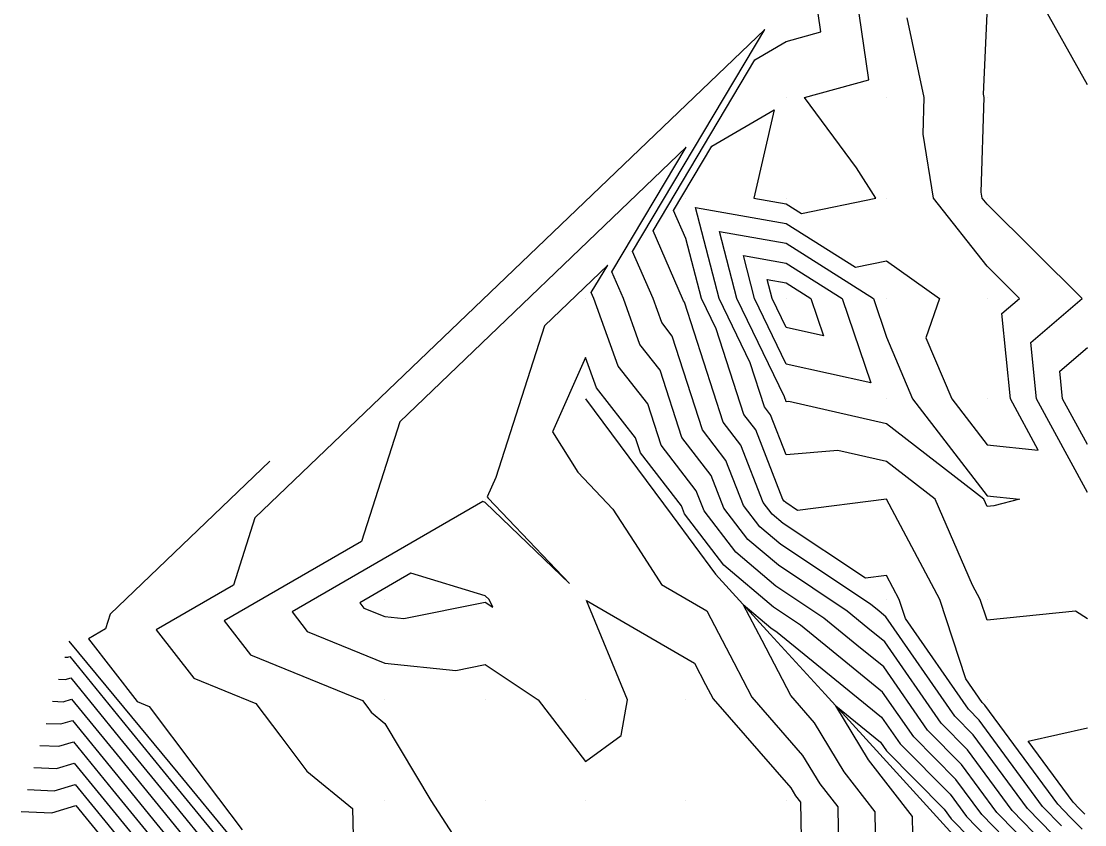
# Model space of a CAD drawing. Extents: x 2188792 to 2191981, y 386090 to 389710.
# Drawn here: x 2189773.9 to 2189879.8, y 387597.7 to 387677.8 of the extents above; entities that cross this region are included whole.
import ezdxf

# ---------------------------------------------------------------- set-up
doc = ezdxf.new("R2010")
doc.units = 0
for name, color, linetype in [('DTM Contours Major', 7, 'Continuous'), ('DTM Contours Minor', 7, 'Continuous'), ('Exist DTM QL2 LIDAR Elevation Point', 7, 'Continuous'), ('PH Exist DTM Breakline', 7, 'Continuous')]:
    doc.layers.add(name, color=color, linetype=linetype)

msp = doc.modelspace()

# ---------------------------------------------------------------- linework, layer by layer
at = {"layer": 'DTM Contours Major'}
for points in [[(2189880.1, 387618.24), (2189878.93, 387619), (2189870.1, 387618.11), (2189869.42, 387620.16), (2189868.66, 387621.6), (2189864.93, 387630.16), (2189860.09, 387633.91), (2189855.23, 387635.03), (2189850.09, 387634.58), (2189848.53, 387638.57), (2189847.92, 387639.36), (2189846.51, 387643.75), (2189843.42, 387650.17), (2189841.05, 387659.21), (2189850.09, 387657.63), (2189856.98, 387653.28), (2189860.09, 387653.92), (2189865.37, 387650.17), (2189864.01, 387646.25), (2189866.58, 387640.17), (2189870.1, 387635.58), (2189875.21, 387635.05), (2189872.44, 387640.17), (2189871.59, 387648.67), (2189873.34, 387650.17), (2189870.1, 387653.38), (2189864.77, 387660.17), (2189863.73, 387666.53), (2189863.85, 387670.17), (2189862.15, 387678.12)], [(2189874.89, 387595.05), (2189871.09, 387598.95), (2189867.57, 387603.72), (2189864.17, 387607.16), (2189859.81, 387613.45), (2189857.14, 387615.62), (2189853.84, 387618.31), (2189849.06, 387621.5), (2189845.07, 387624.87), (2189841.92, 387628.99), (2189841.13, 387631), (2189837.63, 387635.55), (2189836.31, 387639.65), (2189833.35, 387643.42), (2189830.93, 387650.17), (2189830.67, 387650.75), (2189832.31, 387653.49), (2189826, 387647.45), (2189821.16, 387632.31), (2189820.31, 387630.39), (2189820.39, 387630.25), (2189828.49, 387621.77), (2189820.09, 387629.85), (2189819.85, 387629.92), (2189800.85, 387618.94), (2189802.37, 387616.99), (2189810.09, 387613.83), (2189817.17, 387613.09), (2189820.09, 387613.68), (2189825.37, 387610.16), (2189830.09, 387604.03), (2189833.64, 387606.61), (2189834.27, 387610.16), (2189830.18, 387620.07), (2189840.95, 387613.83), (2189842.06, 387611.7), (2189842.81, 387610.28), (2189850.55, 387601.4), (2189851.02, 387600.62), (2189851.51, 387599.98), (2189851.67, 387590.99)], [(2189777.59, 387612.23), (2189778.27, 387612.2), (2189778.8, 387612.36), (2189783.66, 387606.4), (2189788.5, 387600.48), (2189793.31, 387594.58)], [(2189879.85, 387598.78), (2189879.28, 387599.36), (2189878.68, 387599.97), (2189874.19, 387606.07), (2189880.1, 387607.39)], [(2189774.49, 387601.24), (2189777.15, 387601.11), (2189779.23, 387601.75), (2189782.49, 387597.76), (2189785.73, 387593.78)]]:
    msp.add_lwpolyline(points, dxfattribs=at)
at = {"layer": 'DTM Contours Minor'}
for points in [[(2189877.52, 387597.63), (2189875.64, 387599.56), (2189869.31, 387608.16), (2189868.25, 387609.23), (2189861.98, 387618.28), (2189861.36, 387620.16), (2189860.09, 387622.55), (2189857.98, 387622.28), (2189849.8, 387627.74), (2189848.69, 387628.68), (2189847.81, 387629.84), (2189845.57, 387635.54), (2189843.81, 387637.83), (2189839.96, 387649.8), (2189839.85, 387649.93), (2189839.77, 387650.17), (2189836.82, 387656.89), (2189846.97, 387673.93), (2189850.09, 387675.75), (2189853.55, 387676.71), (2189853.05, 387680.17)], [(2189879.58, 387597.29), (2189878.4, 387598.5), (2189877.16, 387599.77), (2189869.89, 387609.64), (2189869.61, 387609.92), (2189867.98, 387612.28), (2189865.39, 387620.16), (2189860.09, 387630.15), (2189851.22, 387629.04), (2189850.05, 387629.82), (2189849.89, 387629.95), (2189849.77, 387630.12), (2189847.05, 387637.06), (2189845.86, 387638.6), (2189843.12, 387647.14), (2189841.66, 387650.17), (2189840.09, 387656.15), (2189838.87, 387658.94), (2189842.67, 387665.32), (2189848.89, 387668.96), (2189846.85, 387660.17), (2189850.09, 387659.6), (2189851.63, 387658.63), (2189859.01, 387660.17), (2189857.1, 387663.16), (2189851.9, 387670.17), (2189858.32, 387671.94), (2189857.12, 387680.17)], [(2189880.1, 387671.43), (2189875.24, 387680.17)], [(2189880.1, 387630.83), (2189875.03, 387640.17), (2189874.47, 387645.79), (2189879.58, 387650.17), (2189870.1, 387659.56), (2189869.62, 387660.17), (2189869.53, 387660.74), (2189869.82, 387670.17), (2189869.75, 387670.52), (2189870.1, 387678.53)], [(2189876.65, 387596.77), (2189874.12, 387599.36), (2189868.73, 387606.68), (2189866.89, 387608.54), (2189860.02, 387618.45), (2189859.34, 387619), (2189858.49, 387619.69), (2189849.56, 387625.66), (2189847.48, 387627.41), (2189845.84, 387629.55), (2189844.09, 387634.03), (2189841.75, 387637.07), (2189838.74, 387646.41), (2189837.69, 387647.76), (2189836.82, 387650.17), (2189834.77, 387654.84), (2189847.95, 387676.95), (2189797.15, 387628.29), (2189795.01, 387621.6), (2189787.33, 387617.15), (2189791.07, 387612.33), (2189797.23, 387609.81), (2189799.73, 387606.51), (2189802.31, 387603.08), (2189806.86, 387599.35), (2189806.95, 387596.6)], [(2189875.77, 387595.91), (2189872.61, 387599.15), (2189868.15, 387605.2), (2189865.53, 387607.85), (2189859.91, 387615.95), (2189858.24, 387617.31), (2189856.17, 387619), (2189849.31, 387623.58), (2189846.28, 387626.14), (2189843.88, 387629.27), (2189842.61, 387632.52), (2189839.69, 387636.31), (2189837.53, 387643.03), (2189835.52, 387645.59), (2189833.87, 387650.17), (2189832.72, 387652.8), (2189840.13, 387665.22), (2189811.58, 387637.87), (2189807.77, 387625.95), (2189794.09, 387618.05), (2189796.72, 387614.66), (2189807.86, 387610.1), (2189808.29, 387609.53), (2189808.74, 387608.93), (2189810.09, 387607.83), (2189814.69, 387600.16), (2189820.09, 387591.77)], [(2189850.01, 387640.08), (2189849.98, 387640.12), (2189849.91, 387640.35), (2189845.18, 387650.17), (2189843.44, 387656.82), (2189850.09, 387655.66), (2189858.79, 387650.17), (2189860.09, 387646.3), (2189862.69, 387640.17), (2189870.1, 387630.5), (2189873.33, 387630.16), (2189870.77, 387629.49), (2189870.1, 387629.43), (2189869.77, 387630.16), (2189860.09, 387637.67), (2189850.36, 387639.9), (2189850.09, 387639.87), (2189850.01, 387640.08)], [(2189846.94, 387650.17), (2189845.82, 387654.44), (2189850.09, 387653.69), (2189855.67, 387650.17), (2189858.52, 387641.74), (2189850.09, 387643.62), (2189846.94, 387650.17)], [(2189848.7, 387650.17), (2189848.21, 387652.05), (2189850.09, 387651.72), (2189852.55, 387650.17), (2189853.81, 387646.45), (2189850.09, 387647.28), (2189848.7, 387650.17)], [(2189880.1, 387635.61), (2189877.62, 387640.17), (2189877.35, 387642.91), (2189880.1, 387645.26)], [(2189874.02, 387594.18), (2189869.57, 387598.74), (2189867, 387602.24), (2189862.8, 387606.48), (2189859.7, 387610.95), (2189856.04, 387613.93), (2189851.51, 387617.62), (2189848.82, 387619.42), (2189843.87, 387623.6), (2189839.96, 387628.71), (2189839.65, 387629.49), (2189835.57, 387634.78), (2189835.09, 387636.27), (2189831.18, 387641.26), (2189830.09, 387644.29), (2189826.82, 387636.89), (2189829.32, 387632.86), (2189832.83, 387629.18), (2189835.35, 387625.27), (2189837.68, 387621.66), (2189842.17, 387619.05), (2189844.87, 387613.9), (2189846.67, 387610.44), (2189851.73, 387604.64), (2189853.44, 387601.81), (2189855.23, 387599.5), (2189855.35, 387592.91)], [(2189798.64, 387633.96), (2189782.72, 387618.71), (2189782.25, 387617.24), (2189780.56, 387616.26), (2189785.42, 387610.01), (2189786.61, 387609.52), (2189791.16, 387603.48), (2189795.89, 387597.22)], [(2189812.7, 387622.78), (2189807.62, 387619.84), (2189808.02, 387619.31), (2189810.09, 387618.47), (2189811.98, 387618.27), (2189820.09, 387619.91), (2189820.85, 387619.4), (2189820.49, 387620.16), (2189820.09, 387620.55), (2189812.7, 387622.78)], [(2189859.02, 387594.84), (2189858.95, 387599.02), (2189855.86, 387603.01), (2189852.92, 387607.89), (2189850.54, 387610.61), (2189847.68, 387616.09), (2189845.8, 387619.68), (2189848.57, 387617.34), (2189849.18, 387616.93), (2189854.94, 387612.24), (2189859.59, 387608.46), (2189861.44, 387605.79), (2189866.42, 387600.76), (2189868.05, 387598.54), (2189873.14, 387593.32)], [(2189778.21, 387614.43), (2189778.5, 387614.42), (2189778.72, 387614.48), (2189783.9, 387608.13), (2189789.05, 387601.82), (2189794.18, 387595.53)], [(2189776.97, 387610.03), (2189778.05, 387609.98), (2189778.89, 387610.24), (2189783.43, 387604.68), (2189787.95, 387599.14), (2189792.44, 387593.63)], [(2189862.7, 387596.76), (2189862.66, 387598.54), (2189858.28, 387604.2), (2189855.04, 387609.58), (2189859.48, 387605.96), (2189860.08, 387605.1), (2189865.84, 387599.28), (2189866.53, 387598.33), (2189872.26, 387592.46)], [(2189776.35, 387607.83), (2189777.83, 387607.77), (2189778.97, 387608.12), (2189783.19, 387602.95), (2189787.39, 387597.8), (2189791.57, 387592.68)], [(2189775.73, 387605.64), (2189777.6, 387605.55), (2189779.06, 387606), (2189782.96, 387601.22), (2189786.84, 387596.46)], [(2189775.11, 387603.44), (2189777.38, 387603.33), (2189779.14, 387603.87), (2189782.72, 387599.49), (2189786.28, 387595.12)], [(2189773.87, 387599.04), (2189776.93, 387598.9), (2189779.31, 387599.63), (2189782.25, 387596.03)]]:
    msp.add_lwpolyline(points, dxfattribs=at)
at = {"layer": 'Exist DTM QL2 LIDAR Elevation Point'}
for p, q in [((2189850.09, 387670.17), (2189850.09, 387670.17)), ((2189860.09, 387670.17), (2189860.09, 387670.17)), ((2189870.1, 387670.17), (2189870.1, 387670.17)), ((2189840.09, 387660.17), (2189840.09, 387660.17)), ((2189850.09, 387660.17), (2189850.09, 387660.17)), ((2189860.09, 387660.17), (2189860.09, 387660.17)), ((2189870.1, 387660.17), (2189870.1, 387660.17)), ((2189830.09, 387650.17), (2189830.09, 387650.17)), ((2189840.09, 387650.17), (2189840.09, 387650.17)), ((2189850.09, 387650.17), (2189850.09, 387650.17)), ((2189860.09, 387650.17), (2189860.09, 387650.17)), ((2189870.1, 387650.17), (2189870.1, 387650.17)), ((2189850.09, 387640.17), (2189850.09, 387640.17)), ((2189860.09, 387640.17), (2189860.09, 387640.17)), ((2189870.1, 387640.17), (2189870.1, 387640.17)), ((2189820.09, 387630.16), (2189820.09, 387630.16)), ((2189850.09, 387630.16), (2189850.09, 387630.16)), ((2189860.09, 387630.16), (2189860.09, 387630.16)), ((2189870.1, 387630.16), (2189870.1, 387630.16)), ((2189810.09, 387620.16), (2189810.09, 387620.16)), ((2189820.09, 387620.16), (2189820.09, 387620.16)), ((2189830.09, 387620.16), (2189830.09, 387620.16)), ((2189860.09, 387620.16), (2189860.09, 387620.16)), ((2189870.1, 387620.16), (2189870.1, 387620.16)), ((2189810.09, 387610.16), (2189810.09, 387610.16)), ((2189820.09, 387610.16), (2189820.09, 387610.16)), ((2189830.09, 387610.16), (2189830.09, 387610.16)), ((2189840.09, 387610.16), (2189840.09, 387610.16)), ((2189870.1, 387610.16), (2189870.1, 387610.16)), ((2189810.09, 387600.16), (2189810.09, 387600.16)), ((2189820.09, 387600.16), (2189820.09, 387600.16)), ((2189830.09, 387600.16), (2189830.09, 387600.16)), ((2189840.09, 387600.16), (2189840.09, 387600.16)), ((2189850.09, 387600.16), (2189850.09, 387600.16))]:
    msp.add_line(p, q, dxfattribs=at)
at = {"layer": 'PH Exist DTM Breakline'}
for points in [[(2189830.09, 387640.17), (2189834.4, 387634.35), (2189838.72, 387628.53), (2189843.03, 387622.71), (2189848.5, 387616.73), (2189853.96, 387610.75), (2189859.43, 387604.77), (2189865.41, 387598.18), (2189871.39, 387591.6), (2189877.36, 387585.01), (2189883.34, 387578.42), (2189889.32, 387571.84), (2189895.78, 387564.73)], [(2189794.92, 387596.34), (2189789.5, 387602.9), (2189784.08, 387609.45), (2189778.66, 387616.01)]]:
    msp.add_lwpolyline(points, dxfattribs=at)

doc.saveas('drawing.dxf')
